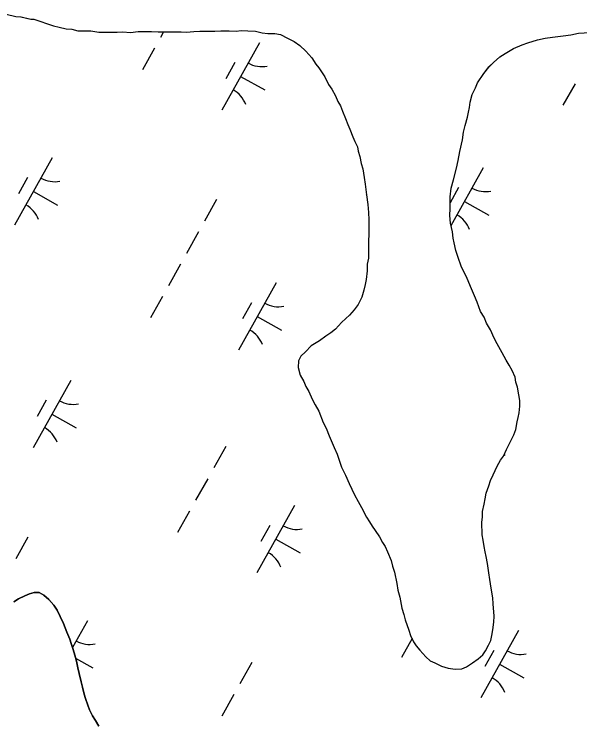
# Model space of a CAD drawing. Extents: x 3923531 to 3943530, y 207391 to 229799.
# Drawn here: x 3933941.2 to 3934308.1, y 210078.5 to 210540.1 of the extents above; entities that cross this region are included whole.
import ezdxf

# ---------------------------------------------------------------- set-up
doc = ezdxf.new("R2010")
doc.units = 0
doc.layers.add('V-TOPO-SHOR', color=7, linetype='Continuous')
doc.layers.add('V-WETL-SWMP', color=7, linetype='Continuous')

msp = doc.modelspace()

# ---------------------------------------------------------------- linework, layer by layer
at = {"layer": 'V-TOPO-SHOR'}
for points in [[(3933936.06, 210540.07), (3933942.33, 210538.68), (3933945.63, 210538.31), (3933951.91, 210536.91), (3933953.9, 210536.89), (3933966.76, 210532.45), (3933970.39, 210531.74), (3933975.01, 210530.7), (3933978.65, 210530.33), (3933982.61, 210529.29), (3933986.58, 210529.25), (3933990.89, 210529.2), (3933996.18, 210528.48), (3934000.81, 210528.43), (3934004.12, 210528.39), (3934008.09, 210528.35), (3934011.73, 210528.64), (3934016.7, 210528.26), (3934021.67, 210528.86), (3934024.98, 210528.83), (3934030.27, 210528.77), (3934034.58, 210528.72), (3934039.54, 210528.67), (3934043.84, 210528.62), (3934049.47, 210528.56), (3934053.11, 210528.52), (3934057.75, 210528.8), (3934061.72, 210529.08), (3934066.69, 210529.03), (3934071.32, 210528.98), (3934075.3, 210529.27), (3934080.59, 210529.21), (3934085.23, 210529.16), (3934088.54, 210529.45), (3934092.85, 210529.4), (3934097.81, 210529.02), (3934102.1, 210527.98), (3934105.73, 210527.61), (3934110.37, 210527.56), (3934114, 210526.85), (3934118.61, 210524.49), (3934122.89, 210522.45), (3934126.5, 210519.76), (3934130.43, 210516.08), (3934134.36, 210511.73), (3934136.96, 210507.73), (3934138.92, 210505.4), (3934142.83, 210499.39), (3934145.09, 210494.4), (3934147.38, 210491.4), (3934149.65, 210487.07), (3934151.26, 210483.41), (3934152.89, 210480.74), (3934154.17, 210477.09), (3934156.1, 210472.43), (3934157.71, 210468.44), (3934159.01, 210465.45), (3934160.94, 210460.46), (3934162.23, 210457.47)], [(3934246.69, 210191.39), (3934246.07, 210194.71), (3934245.45, 210199.02), (3934244.83, 210202.33), (3934244.59, 210210.61), (3934244.95, 210213.92), (3934245, 210217.56), (3934246.04, 210222.18), (3934246.74, 210225.81), (3934247.44, 210229.45), (3934249.15, 210234.06), (3934250.18, 210237.7), (3934251.88, 210241.32), (3934254.58, 210246.92), (3934256.62, 210250.86), (3934258.63, 210253.49), (3934260.66, 210257.77), (3934263.37, 210263.37), (3934265.4, 210267.32), (3934266.77, 210270.61), (3934267.48, 210275.57), (3934268.18, 210278.54), (3934268.87, 210281.51), (3934269.25, 210285.81), (3934269.29, 210289.45), (3934268.67, 210293.1), (3934267.73, 210298.08), (3934266.77, 210301.4), (3934266.15, 210304.71), (3934264.21, 210309.04), (3934262.26, 210312.37), (3934260.31, 210315.71), (3934257.71, 210320.37), (3934254.47, 210326.36), (3934252.52, 210330.02), (3934250.26, 210335.35), (3934247.66, 210339.68), (3934246.05, 210343.67), (3934243.77, 210347.33), (3934241.52, 210353.32), (3934239.91, 210357.31), (3934237.98, 210361.96), (3934235.07, 210368.61), (3934233.46, 210372.27), (3934231.51, 210375.94), (3934228.94, 210382.92), (3934227.66, 210386.9), (3934226.72, 210391.88), (3934226.09, 210394.86), (3934225.47, 210398.84), (3934224.21, 210404.49), (3934223.93, 210409.45), (3934223.98, 210414.09), (3934224.07, 210421.7), (3934224.79, 210427.32), (3934226.18, 210432.6), (3934228.24, 210440.19), (3934229.29, 210445.15), (3934230.35, 210451.09), (3934232.09, 210458.69), (3934232.81, 210463.64), (3934233.85, 210467.94), (3934235.23, 210473.22), (3934235.93, 210476.52), (3934236.62, 210479.49), (3934236.99, 210483.13), (3934238.37, 210488.08), (3934240.41, 210492.36), (3934241.77, 210495.65), (3934245.8, 210501.57), (3934249.16, 210505.83), (3934252.17, 210508.78), (3934256.18, 210512.38), (3934259.85, 210514.66), (3934265.18, 210517.91), (3934270.83, 210520.16), (3934274.49, 210521.45), (3934280.8, 210523.36), (3934285.78, 210524.63), (3934290.42, 210525.24), (3934297.38, 210526.16), (3934302.35, 210526.77), (3934307.33, 210527.71), (3934314.62, 210528.29)], [(3934162.23, 210457.47), (3934163.85, 210454.14), (3934164.48, 210451.16), (3934165.43, 210447.83), (3934166.38, 210443.19), (3934167.33, 210439.87), (3934168.26, 210434.23), (3934168.88, 210429.92), (3934169.79, 210422.96), (3934170.72, 210416.66), (3934170.99, 210411.36), (3934171.27, 210406.72), (3934171.19, 210399.11), (3934171.1, 210391.17), (3934171, 210381.9), (3934170.29, 210377.94), (3934170.25, 210373.63), (3934169.52, 210368.01), (3934168.82, 210364.71), (3934168.12, 210361.08), (3934166.75, 210356.46), (3934164.38, 210351.85), (3934161.69, 210348.24), (3934158.67, 210344.96), (3934156.33, 210342.67), (3934153.66, 210340.05), (3934149.64, 210335.79), (3934146.63, 210333.51), (3934143.29, 210331.23), (3934139.29, 210328.29), (3934133.96, 210325.04), (3934130.28, 210321.11), (3934127.26, 210318.16), (3934125.58, 210315.2), (3934125.53, 210310.9), (3934126.8, 210305.92), (3934129.07, 210301.92), (3934130.36, 210298.6), (3934132.31, 210295.27), (3934134.57, 210290.27), (3934136.52, 210286.61), (3934138.79, 210282.61), (3934141.69, 210275.3), (3934143.63, 210271.64), (3934145.56, 210266.65), (3934148.79, 210259), (3934150.73, 210254.68), (3934153.62, 210246.37), (3934156.21, 210241.05), (3934158.46, 210235.72), (3934162.03, 210228.4), (3934164.29, 210224.07), (3934166.57, 210220.08), (3934169.81, 210213.75), (3934171.76, 210210.75), (3934173.39, 210208.08), (3934175.34, 210205.08), (3934178.28, 210201.08), (3934180.22, 210197.42), (3934181.85, 210194.75), (3934183.47, 210191.42), (3934185.72, 210185.77), (3934186.68, 210182.12), (3934187.96, 210178.13), (3934189.53, 210170.83), (3934190.14, 210166.52), (3934191.42, 210161.87), (3934192.66, 210154.91), (3934193.94, 210150.59), (3934194.9, 210147.27), (3934197.14, 210140.63), (3934198.43, 210136.97), (3934200.37, 210132.98), (3934202, 210130.31), (3934204.28, 210127.64), (3934208.21, 210123.29), (3934211.16, 210120.61), (3934214.12, 210119.25), (3934218.4, 210117.22), (3934222.69, 210115.85), (3934227.32, 210115.13), (3934231.62, 210115.42), (3934234.62, 210116.71), (3934238.62, 210119.31), (3934242.29, 210121.92), (3934245.3, 210124.54), (3934246.98, 210127.17), (3934249, 210130.79), (3934250.36, 210133.75), (3934251.06, 210137.05), (3934251.76, 210140.68), (3934252.48, 210145.64), (3934252.52, 210149.61), (3934251.95, 210157.57), (3934251.66, 210161.54), (3934250.74, 210167.84), (3934249.81, 210173.48), (3934249.19, 210177.79), (3934248.26, 210183.76), (3934247.32, 210188.4), (3934246.69, 210191.39)], [(3933940.96, 210158.84), (3933943.96, 210160.79), (3933948.13, 210162.9), (3933951.12, 210164.19), (3933954.11, 210164.98), (3933957.42, 210164.95), (3933960.54, 210163.26), (3933963.66, 210160.41), (3933966.93, 210156.73), (3933969.04, 210153.57), (3933971.15, 210149.4), (3933973.25, 210144.75), (3933975.34, 210139.26), (3933977.28, 210134.77), (3933978.24, 210131.78), (3933979.52, 210127.96), (3933980.47, 210124.31), (3933981.59, 210120.33), (3933982.54, 210116.18), (3933983.32, 210112.53), (3933984.58, 210107.05), (3933985.54, 210103.57), (3933986.65, 210099.08), (3933987.44, 210096.1), (3933988.89, 210091.94), (3933990.18, 210088.78), (3933992.12, 210084.96), (3933993.91, 210081.96), (3933996.19, 210078.29)]]:
    msp.add_lwpolyline(points, dxfattribs=at)
at = {"layer": 'V-WETL-SWMP'}
for p, q in [((3933936.06, 210540.07), (3933942.33, 210538.67)), ((3933942.33, 210538.67), (3933945.64, 210538.31)), ((3933945.64, 210538.31), (3933951.91, 210536.91)), ((3933951.91, 210536.91), (3933953.9, 210536.89)), ((3933953.9, 210536.89), (3933966.76, 210532.45)), ((3933966.76, 210532.45), (3933970.39, 210531.74)), ((3933970.39, 210531.74), (3933975.01, 210530.7)), ((3933975.01, 210530.7), (3933978.65, 210530.33)), ((3933978.65, 210530.33), (3933982.61, 210529.29)), ((3933982.61, 210529.29), (3933986.58, 210529.25)), ((3933986.58, 210529.25), (3933990.89, 210529.2)), ((3933990.89, 210529.2), (3933996.17, 210528.48)), ((3933996.17, 210528.48), (3934000.81, 210528.43)), ((3934000.81, 210528.43), (3934004.12, 210528.39)), ((3934004.12, 210528.39), (3934008.09, 210528.35)), ((3934008.09, 210528.35), (3934011.73, 210528.64)), ((3934011.73, 210528.64), (3934016.7, 210528.26)), ((3934016.7, 210528.26), (3934021.67, 210528.86)), ((3934021.67, 210528.86), (3934024.98, 210528.83)), ((3934024.98, 210528.83), (3934030.27, 210528.77)), ((3934030.27, 210528.77), (3934034.58, 210528.72)), ((3934034.58, 210528.72), (3934039.54, 210528.67)), ((3934038.18, 210528.68), (3934036.12, 210524.99)), ((3934039.54, 210528.67), (3934043.84, 210528.62)), ((3934043.84, 210528.62), (3934049.47, 210528.56)), ((3934049.47, 210528.56), (3934053.11, 210528.52)), ((3934053.11, 210528.52), (3934057.75, 210528.8)), ((3934057.75, 210528.8), (3934061.72, 210529.08)), ((3934061.72, 210529.08), (3934066.69, 210529.03)), ((3934066.69, 210529.03), (3934071.32, 210528.98)), ((3934071.32, 210528.98), (3934075.3, 210529.27)), ((3934075.3, 210529.27), (3934080.59, 210529.21)), ((3934080.59, 210529.21), (3934085.23, 210529.16)), ((3934085.23, 210529.16), (3934088.54, 210529.45)), ((3934088.54, 210529.45), (3934092.84, 210529.4)), ((3934092.84, 210529.4), (3934097.81, 210529.02)), ((3934097.81, 210529.02), (3934102.1, 210527.98)), ((3934102.1, 210527.98), (3934105.73, 210527.61)), ((3934105.73, 210527.61), (3934110.37, 210527.56)), ((3934110.37, 210527.56), (3934114, 210526.85)), ((3934114, 210526.85), (3934118.61, 210524.49)), ((3934297.38, 210526.16), (3934302.35, 210526.77)), ((3934302.35, 210526.77), (3934307.33, 210527.7)), ((3934307.33, 210527.7), (3934314.62, 210528.29)), ((3934118.61, 210524.49), (3934122.89, 210522.45)), ((3934122.89, 210522.45), (3934126.5, 210519.76)), ((3934274.49, 210521.45), (3934280.8, 210523.36)), ((3934280.8, 210523.36), (3934285.78, 210524.63)), ((3934285.78, 210524.63), (3934290.42, 210525.24)), ((3934290.42, 210525.24), (3934297.38, 210526.16)), ((3934032.22, 210518), (3934024.41, 210504.04)), ((3934100.31, 210521.54), (3934075.92, 210477.89)), ((3934126.5, 210519.76), (3934130.43, 210516.08)), ((3934259.85, 210514.66), (3934265.18, 210517.91)), ((3934265.18, 210517.91), (3934270.83, 210520.16)), ((3934270.83, 210520.16), (3934274.49, 210521.45)), ((3934130.43, 210516.08), (3934134.36, 210511.73)), ((3934256.18, 210512.38), (3934259.85, 210514.66)), ((3934084.3, 210508.72), (3934078.45, 210498.24)), ((3934134.36, 210511.73), (3934136.96, 210507.73)), ((3934249.16, 210505.84), (3934252.17, 210508.78)), ((3934252.17, 210508.78), (3934256.18, 210512.38)), ((3934136.96, 210507.73), (3934138.92, 210505.39)), ((3934138.92, 210505.39), (3934142.83, 210499.39)), ((3934245.8, 210501.57), (3934249.16, 210505.84)), ((3934088.11, 210499.72), (3934103.83, 210490.94)), ((3934142.83, 210499.39), (3934145.09, 210494.4)), ((3934241.77, 210495.65), (3934245.8, 210501.57)), ((3934145.09, 210494.4), (3934147.38, 210491.4)), ((3934240.41, 210492.36), (3934241.77, 210495.65)), ((3934305.06, 210494.97), (3934297.25, 210481)), ((3934147.38, 210491.4), (3934149.65, 210487.07)), ((3934238.37, 210488.08), (3934240.41, 210492.36)), ((3934149.65, 210487.07), (3934151.26, 210483.41)), ((3934236.99, 210483.13), (3934238.37, 210488.08)), ((3934151.26, 210483.41), (3934152.89, 210480.74)), ((3934152.89, 210480.74), (3934154.17, 210477.09)), ((3934236.62, 210479.49), (3934236.99, 210483.13)), ((3934154.17, 210477.09), (3934156.1, 210472.43)), ((3934235.23, 210473.22), (3934235.93, 210476.52)), ((3934235.93, 210476.52), (3934236.62, 210479.49)), ((3934156.1, 210472.43), (3934157.72, 210468.44)), ((3934233.85, 210467.94), (3934235.23, 210473.22)), ((3934157.72, 210468.44), (3934159.01, 210465.45)), ((3934232.81, 210463.64), (3934233.85, 210467.94)), ((3934159.01, 210465.45), (3934160.94, 210460.46)), ((3934232.09, 210458.69), (3934232.81, 210463.64)), ((3934160.94, 210460.46), (3934162.23, 210457.47)), ((3934162.23, 210457.47), (3934163.85, 210454.14)), ((3934230.35, 210451.09), (3934232.09, 210458.69)), ((3934163.85, 210454.14), (3934164.48, 210451.15)), ((3934164.48, 210451.15), (3934165.43, 210447.83)), ((3934229.29, 210445.15), (3934230.35, 210451.09)), ((3933965.9, 210446.9), (3933941.52, 210403.25)), ((3934165.43, 210447.83), (3934166.38, 210443.19)), ((3934228.25, 210440.19), (3934229.29, 210445.15)), ((3934166.38, 210443.19), (3934167.33, 210439.87)), ((3934167.33, 210439.87), (3934168.26, 210434.23)), ((3934245.52, 210440.42), (3934224.56, 210402.91)), ((3934226.18, 210432.6), (3934228.25, 210440.19)), ((3934168.26, 210434.23), (3934168.88, 210429.92)), ((3933949.9, 210434.07), (3933944.05, 210423.6)), ((3934168.88, 210429.92), (3934169.79, 210422.96)), ((3934224.79, 210427.32), (3934226.18, 210432.6)), ((3933953.71, 210425.07), (3933969.42, 210416.29)), ((3934229.52, 210427.59), (3934224.03, 210417.76)), ((3934224.07, 210421.7), (3934224.79, 210427.32)), ((3934169.77, 210423.16), (3934169.63, 210422.91)), ((3934169.79, 210422.96), (3934170.72, 210416.66)), ((3934223.98, 210414.09), (3934224.07, 210421.7)), ((3934072.56, 210419.86), (3934064.76, 210405.9)), ((3934170.72, 210416.66), (3934170.99, 210411.36)), ((3934233.33, 210418.59), (3934249.04, 210409.81)), ((3934170.99, 210411.36), (3934171.27, 210406.72)), ((3934223.93, 210409.45), (3934223.98, 210414.09)), ((3934171.27, 210406.72), (3934171.19, 210399.11)), ((3934224.21, 210404.49), (3934223.93, 210409.45)), ((3934225.47, 210398.84), (3934224.21, 210404.49)), ((3934060.86, 210398.91), (3934053.06, 210384.94)), ((3934171.19, 210399.11), (3934171.1, 210391.17)), ((3934226.09, 210394.86), (3934225.47, 210398.84)), ((3934226.72, 210391.88), (3934226.09, 210394.86)), ((3934171.1, 210391.17), (3934171, 210381.9)), ((3934227.66, 210386.9), (3934226.72, 210391.88)), ((3934228.94, 210382.92), (3934227.66, 210386.9)), ((3934171, 210381.9), (3934170.29, 210377.93)), ((3934231.51, 210375.94), (3934228.94, 210382.92)), ((3934049.15, 210377.96), (3934041.35, 210363.99)), ((3934170.29, 210377.93), (3934170.25, 210373.63)), ((3934233.46, 210372.27), (3934231.51, 210375.94)), ((3934170.25, 210373.63), (3934169.52, 210368.01)), ((3934235.07, 210368.61), (3934233.46, 210372.27)), ((3934111.11, 210365.77), (3934086.73, 210322.12)), ((3934169.52, 210368.01), (3934168.82, 210364.71)), ((3934237.98, 210361.96), (3934235.07, 210368.61)), ((3934168.12, 210361.08), (3934166.75, 210356.46)), ((3934168.82, 210364.71), (3934168.12, 210361.08)), ((3934239.91, 210357.31), (3934237.98, 210361.96)), ((3934037.45, 210357.01), (3934029.65, 210343.04)), ((3934166.75, 210356.46), (3934164.38, 210351.85)), ((3934241.52, 210353.32), (3934239.91, 210357.31)), ((3934095.11, 210352.95), (3934089.26, 210342.47)), ((3934164.38, 210351.85), (3934161.69, 210348.24)), ((3934243.77, 210347.33), (3934241.52, 210353.32)), ((3934161.69, 210348.24), (3934158.67, 210344.96)), ((3934246.05, 210343.67), (3934243.77, 210347.33)), ((3934098.92, 210343.95), (3934114.64, 210335.17)), ((3934156.33, 210342.67), (3934153.66, 210340.05)), ((3934158.67, 210344.96), (3934156.33, 210342.67)), ((3934247.66, 210339.68), (3934246.05, 210343.67)), ((3934153.66, 210340.05), (3934149.64, 210335.79)), ((3934250.26, 210335.35), (3934247.66, 210339.68)), ((3934146.63, 210333.51), (3934143.3, 210331.23)), ((3934149.64, 210335.79), (3934146.63, 210333.51)), ((3934252.52, 210330.02), (3934250.26, 210335.35)), ((3934139.29, 210328.29), (3934133.96, 210325.04)), ((3934143.3, 210331.23), (3934139.29, 210328.29)), ((3934254.47, 210326.36), (3934252.52, 210330.02)), ((3934133.96, 210325.04), (3934130.27, 210321.11)), ((3934257.71, 210320.37), (3934254.47, 210326.36)), ((3934130.27, 210321.11), (3934127.26, 210318.16)), ((3934260.31, 210315.7), (3934257.71, 210320.37)), ((3934125.58, 210315.2), (3934125.53, 210310.9)), ((3934127.26, 210318.16), (3934125.58, 210315.2)), ((3934262.26, 210312.37), (3934260.31, 210315.7)), ((3934125.53, 210310.9), (3934126.8, 210305.92)), ((3934264.21, 210309.04), (3934262.26, 210312.37)), ((3934126.8, 210305.92), (3934129.07, 210301.92)), ((3934266.15, 210304.72), (3934264.21, 210309.04)), ((3933977.91, 210302.46), (3933953.53, 210258.81)), ((3934129.07, 210301.92), (3934130.36, 210298.6)), ((3934266.77, 210301.4), (3934266.15, 210304.72)), ((3934267.73, 210298.08), (3934266.77, 210301.4)), ((3934130.36, 210298.6), (3934132.31, 210295.27)), ((3934268.67, 210293.1), (3934267.73, 210298.08)), ((3934132.31, 210295.27), (3934134.57, 210290.27)), ((3934269.29, 210289.45), (3934268.67, 210293.1)), ((3933961.91, 210289.63), (3933956.06, 210279.16)), ((3934134.57, 210290.27), (3934136.52, 210286.61)), ((3934136.52, 210286.61), (3934138.79, 210282.61)), ((3934269.25, 210285.81), (3934269.29, 210289.45)), ((3934138.79, 210282.61), (3934141.69, 210275.3)), ((3934268.87, 210281.51), (3934269.25, 210285.81)), ((3933965.72, 210280.63), (3933981.44, 210271.85)), ((3934267.48, 210275.57), (3934268.18, 210278.54)), ((3934268.18, 210278.54), (3934268.87, 210281.51)), ((3934141.69, 210275.3), (3934143.63, 210271.64)), ((3934266.76, 210270.61), (3934267.48, 210275.57)), ((3934143.63, 210271.64), (3934145.56, 210266.65)), ((3934265.4, 210267.32), (3934266.76, 210270.61)), ((3934145.56, 210266.65), (3934148.79, 210259)), ((3934260.66, 210257.77), (3934263.37, 210263.37)), ((3934263.37, 210263.37), (3934265.4, 210267.32)), ((3934078.45, 210259.7), (3934070.65, 210245.73)), ((3934148.79, 210259), (3934150.73, 210254.68)), ((3934150.73, 210254.68), (3934153.62, 210246.37)), ((3934258.63, 210253.49), (3934260.66, 210257.77)), ((3934259.09, 210254.47), (3934259.85, 210254.04)), ((3934254.59, 210246.91), (3934256.62, 210250.86)), ((3934256.62, 210250.86), (3934258.63, 210253.49)), ((3934153.62, 210246.37), (3934156.21, 210241.05)), ((3934251.88, 210241.32), (3934254.59, 210246.91)), ((3934156.21, 210241.05), (3934158.46, 210235.72)), ((3934250.18, 210237.69), (3934251.88, 210241.32)), ((3934066.74, 210238.75), (3934058.94, 210224.78)), ((3934158.46, 210235.72), (3934162.03, 210228.4)), ((3934249.15, 210234.06), (3934250.18, 210237.69)), ((3934247.44, 210229.45), (3934249.15, 210234.06)), ((3934162.03, 210228.4), (3934164.3, 210224.07)), ((3934246.74, 210225.81), (3934247.44, 210229.45)), ((3934164.3, 210224.07), (3934166.57, 210220.08)), ((3934244.99, 210217.56), (3934246.04, 210222.18)), ((3934246.04, 210222.18), (3934246.74, 210225.81)), ((3934055.04, 210217.8), (3934047.24, 210203.83)), ((3934123.13, 210221.33), (3934098.74, 210177.68)), ((3934166.57, 210220.08), (3934169.81, 210213.75)), ((3934244.95, 210213.92), (3934244.99, 210217.56)), ((3934169.81, 210213.75), (3934171.76, 210210.75)), ((3934244.59, 210210.61), (3934244.95, 210213.92)), ((3934107.13, 210208.51), (3934101.27, 210198.03)), ((3934171.76, 210210.75), (3934173.39, 210208.08)), ((3934173.39, 210208.08), (3934175.34, 210205.08)), ((3934244.83, 210202.33), (3934244.59, 210210.61)), ((3934175.34, 210205.08), (3934178.28, 210201.08)), ((3933950.17, 210200.78), (3933942.37, 210186.81)), ((3934110.93, 210199.51), (3934126.65, 210190.73)), ((3934178.28, 210201.08), (3934180.22, 210197.42)), ((3934245.45, 210199.02), (3934244.83, 210202.33)), ((3934246.07, 210194.71), (3934245.45, 210199.02)), ((3934180.22, 210197.42), (3934181.85, 210194.75)), ((3934181.85, 210194.75), (3934183.47, 210191.42)), ((3934246.69, 210191.39), (3934246.07, 210194.71)), ((3934183.47, 210191.42), (3934185.72, 210185.77)), ((3934247.32, 210188.4), (3934246.69, 210191.39)), ((3934185.72, 210185.77), (3934186.68, 210182.12)), ((3934248.26, 210183.76), (3934247.32, 210188.4)), ((3934186.68, 210182.12), (3934187.96, 210178.13)), ((3934249.19, 210177.79), (3934248.26, 210183.76)), ((3934187.96, 210178.13), (3934189.53, 210170.83)), ((3934249.81, 210173.48), (3934249.19, 210177.79)), ((3934250.74, 210167.84), (3934249.81, 210173.48)), ((3934189.53, 210170.83), (3934190.14, 210166.52)), ((3934190.14, 210166.52), (3934191.42, 210161.87)), ((3934251.66, 210161.54), (3934250.74, 210167.84)), ((3933948.13, 210162.9), (3933943.96, 210160.79)), ((3933951.12, 210164.19), (3933948.13, 210162.9)), ((3933954.11, 210164.98), (3933951.12, 210164.19)), ((3933957.42, 210164.95), (3933954.11, 210164.98)), ((3933960.54, 210163.26), (3933957.42, 210164.95)), ((3933963.66, 210160.41), (3933960.54, 210163.26)), ((3934191.42, 210161.87), (3934192.67, 210154.91)), ((3933943.96, 210160.79), (3933940.96, 210158.84)), ((3933966.93, 210156.73), (3933963.66, 210160.41)), ((3934251.95, 210157.57), (3934251.66, 210161.54)), ((3934252.52, 210149.61), (3934251.95, 210157.57)), ((3933969.04, 210153.57), (3933966.93, 210156.73)), ((3933971.15, 210149.4), (3933969.04, 210153.57)), ((3934192.67, 210154.91), (3934193.94, 210150.59)), ((3933973.25, 210144.75), (3933971.15, 210149.4)), ((3934193.94, 210150.59), (3934194.9, 210147.27)), ((3934252.48, 210145.64), (3934252.52, 210149.61)), ((3933975.34, 210139.26), (3933973.25, 210144.75)), ((3933988.72, 210146.69), (3933979.05, 210129.37)), ((3934194.9, 210147.27), (3934197.14, 210140.62)), ((3934251.76, 210140.69), (3934252.48, 210145.64)), ((3933977.28, 210134.77), (3933975.34, 210139.26)), ((3934197.14, 210140.62), (3934198.43, 210136.97)), ((3934268.34, 210140.21), (3934243.96, 210096.56)), ((3934251.06, 210137.05), (3934251.76, 210140.69)), ((3933978.24, 210131.78), (3933977.28, 210134.77)), ((3934199.35, 210135.06), (3934192.45, 210122.7)), ((3934198.43, 210136.97), (3934200.37, 210132.98)), ((3934250.36, 210133.75), (3934251.06, 210137.05)), ((3933979.52, 210127.96), (3933978.24, 210131.78)), ((3934200.37, 210132.98), (3934201.99, 210130.31)), ((3934201.99, 210130.31), (3934204.28, 210127.64)), ((3934246.98, 210127.17), (3934249, 210130.79)), ((3934249, 210130.79), (3934250.36, 210133.75)), ((3933980.47, 210124.31), (3933979.52, 210127.96)), ((3934204.28, 210127.64), (3934208.21, 210123.29)), ((3934245.29, 210124.54), (3934246.98, 210127.17)), ((3934252.34, 210127.39), (3934246.49, 210116.91)), ((3933981.59, 210120.33), (3933980.47, 210124.31)), ((3933981.02, 210122.35), (3933992.24, 210116.08)), ((3933982.54, 210116.18), (3933981.59, 210120.33)), ((3934208.21, 210123.29), (3934211.16, 210120.61)), ((3934211.16, 210120.61), (3934214.12, 210119.25)), ((3934238.62, 210119.31), (3934242.29, 210121.92)), ((3934242.29, 210121.92), (3934245.29, 210124.54)), ((3933983.32, 210112.53), (3933982.54, 210116.18)), ((3934095.39, 210119.66), (3934087.58, 210105.69)), ((3934214.12, 210119.25), (3934218.4, 210117.22)), ((3934218.4, 210117.22), (3934222.69, 210115.85)), ((3934222.69, 210115.85), (3934227.32, 210115.14)), ((3934231.62, 210115.42), (3934234.62, 210116.71)), ((3934234.62, 210116.71), (3934238.62, 210119.31)), ((3934256.15, 210118.38), (3934271.86, 210109.61)), ((3933984.59, 210107.05), (3933983.32, 210112.53)), ((3934227.32, 210115.14), (3934231.62, 210115.42)), ((3933985.54, 210103.56), (3933984.59, 210107.05)), ((3933986.65, 210099.08), (3933985.54, 210103.56)), ((3933987.45, 210096.1), (3933986.65, 210099.08)), ((3934083.68, 210098.7), (3934075.88, 210084.74)), ((3933988.89, 210091.94), (3933987.45, 210096.1)), ((3933990.18, 210088.78), (3933988.89, 210091.94)), ((3933992.12, 210084.96), (3933990.18, 210088.78)), ((3933993.91, 210081.96), (3933992.12, 210084.96)), ((3933996.19, 210078.29), (3933993.91, 210081.96))]:
    msp.add_line(p, q, dxfattribs=at)
for centre, start, end in [((3934101.79, 210523.72), 240.0381, 281.5817), ((3934074.85, 210475.49), 20.0381, 61.5817), ((3933967.39, 210449.07), 240.0381, 281.5817), ((3934247.01, 210442.59), 240.0381, 281.5817), ((3933940.44, 210400.84), 20.0381, 61.5817), ((3934220.06, 210394.36), 20.0381, 61.5817), ((3934112.6, 210367.94), 240.0381, 281.5817), ((3934085.66, 210319.72), 20.0381, 61.5817), ((3933979.4, 210304.63), 240.0381, 281.5817), ((3933952.46, 210256.4), 20.0381, 61.5817), ((3934124.61, 210223.51), 240.0381, 281.5817), ((3934097.67, 210175.28), 20.0381, 61.5817), ((3933990.21, 210148.86), 240.0381, 281.5817), ((3934269.83, 210142.38), 240.0381, 281.5817), ((3934242.88, 210094.16), 20.0381, 61.5817)]:
    msp.add_arc(centre, 17.62, start, end, dxfattribs=at)

doc.saveas('drawing.dxf')
